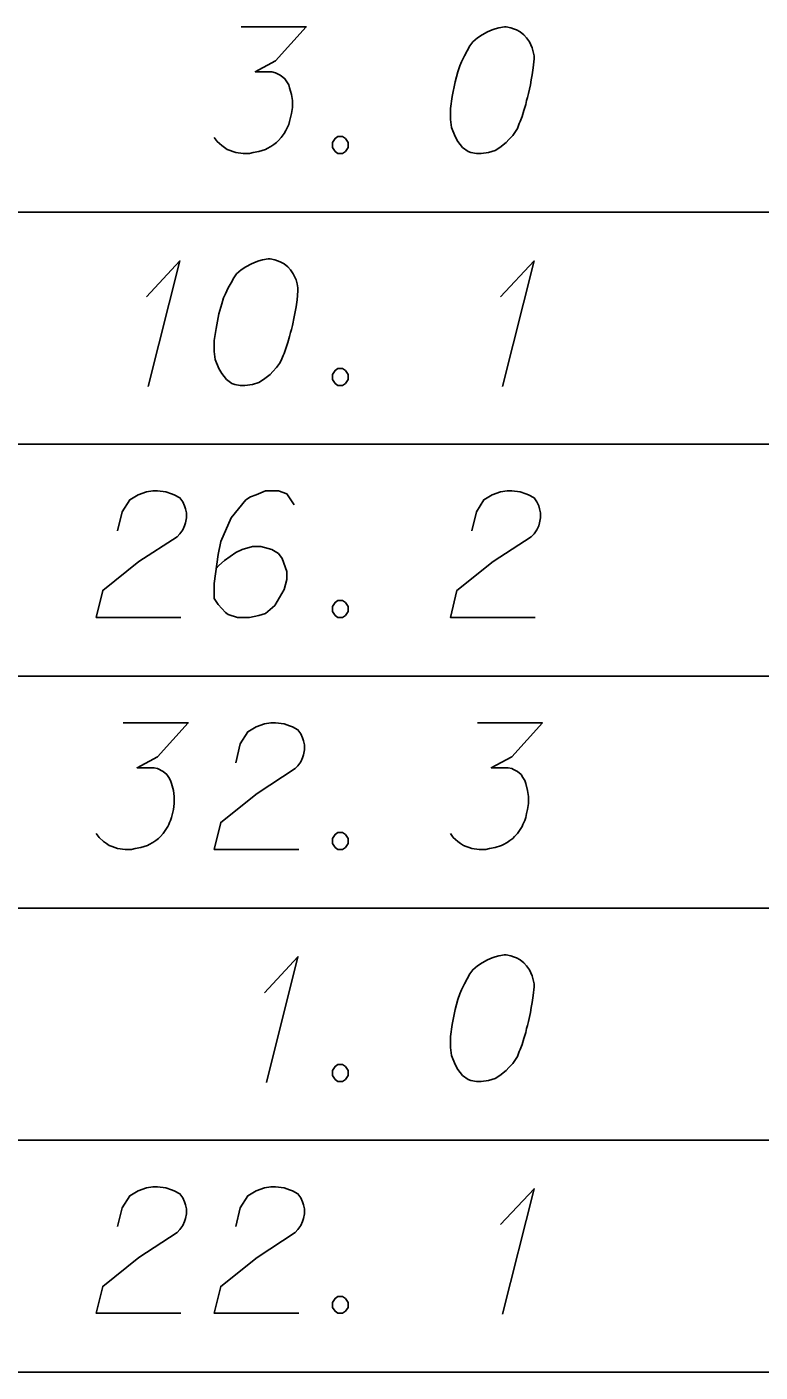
# Model space of a CAD drawing. Extents: x 2074207 to 2076812, y 516372 to 523312.
# Drawn here: x 2076621.8 to 2076649.6, y 518973.1 to 519024.1 of the extents above; entities that cross this region are included whole.
import ezdxf

# ---------------------------------------------------------------- set-up
doc = ezdxf.new("R2010")
doc.units = 0
for name, color, linetype in [('Prop DirtTable_ Soil Test Results - Outline (Major)', 7, 'Continuous'), ('Prop DirtTable_ Soil Test Results - Outline (Minor)', 7, 'Continuous'), ('Prop DirtTable_ Soil Test Results - Tx (Sample Data)', 7, 'Continuous')]:
    doc.layers.add(name, color=color, linetype=linetype)

msp = doc.modelspace()

# ---------------------------------------------------------------- linework, layer by layer
at = {"layer": 'Prop DirtTable_ Soil Test Results - Outline (Major)'}
msp.add_line((2076260.609, 518973.054), (2076811.903, 518973.054), dxfattribs=at)
at = {"layer": 'Prop DirtTable_ Soil Test Results - Outline (Minor)'}
for p, q in [((2076260.609, 519017.054), (2076811.903, 519017.054)), ((2076260.609, 519017.054), (2076811.903, 519017.054)), ((2076260.609, 519008.254), (2076811.903, 519008.254)), ((2076260.609, 519008.254), (2076811.903, 519008.254)), ((2076260.609, 518999.454), (2076811.903, 518999.454)), ((2076260.609, 518999.454), (2076811.903, 518999.454)), ((2076260.609, 518990.654), (2076811.903, 518990.654)), ((2076260.609, 518990.654), (2076811.903, 518990.654)), ((2076260.609, 518981.854), (2076811.903, 518981.854)), ((2076260.609, 518981.854), (2076811.903, 518981.854)), ((2076260.609, 518973.054), (2076811.903, 518973.054))]:
    msp.add_line(p, q, dxfattribs=at)
at = {"layer": 'Prop DirtTable_ Soil Test Results - Tx (Sample Data)'}
for points in [[(2076629.899, 519024.084), (2076632.368, 519024.084), (2076631.204, 519022.799), (2076630.428, 519022.383), (2076631.063, 519022.383), (2076631.204, 519022.346), (2076631.274, 519022.308), (2076631.345, 519022.27), (2076631.415, 519022.232), (2076631.557, 519022.119), (2076631.627, 519022.005), (2076631.698, 519021.892), (2076631.733, 519021.779), (2076631.803, 519021.514), (2076631.839, 519021.287), (2076631.839, 519021.174), (2076631.839, 519021.023), (2076631.803, 519020.796), (2076631.768, 519020.645), (2076631.733, 519020.494), (2076631.698, 519020.38), (2076631.662, 519020.305), (2076631.627, 519020.229), (2076631.592, 519020.153), (2076631.521, 519020.04), (2076631.415, 519019.889), (2076631.31, 519019.775), (2076631.239, 519019.7), (2076631.133, 519019.624), (2076631.027, 519019.549), (2076630.886, 519019.473), (2076630.816, 519019.435), (2076630.569, 519019.36), (2076630.357, 519019.322), (2076630.216, 519019.284), (2076629.969, 519019.284), (2076629.687, 519019.322), (2076629.581, 519019.36), (2076629.475, 519019.398), (2076629.369, 519019.435), (2076629.264, 519019.511), (2076629.158, 519019.587), (2076628.981, 519019.738), (2076628.876, 519019.889)], [(2076639.952, 519024.084), (2076639.882, 519024.084), (2076639.67, 519024.046), (2076639.529, 519024.009), (2076639.423, 519023.971), (2076639.247, 519023.895), (2076639.035, 519023.782), (2076638.859, 519023.668), (2076638.682, 519023.517), (2076638.576, 519023.366), (2076638.471, 519023.177), (2076638.365, 519022.988), (2076638.259, 519022.761), (2076638.188, 519022.61), (2076638.118, 519022.383), (2076638.012, 519022.005), (2076637.906, 519021.438), (2076637.836, 519020.985), (2076637.836, 519020.569), (2076637.871, 519020.267), (2076638.012, 519019.927), (2076638.118, 519019.738), (2076638.294, 519019.511), (2076638.506, 519019.36), (2076638.612, 519019.322), (2076638.823, 519019.284), (2076639, 519019.284), (2076639.282, 519019.322), (2076639.529, 519019.398), (2076639.705, 519019.511), (2076639.952, 519019.7), (2076640.058, 519019.813), (2076640.199, 519019.964), (2076640.305, 519020.116), (2076640.375, 519020.229), (2076640.446, 519020.418), (2076640.481, 519020.494), (2076640.552, 519020.683), (2076640.622, 519020.909), (2076640.693, 519021.136), (2076640.728, 519021.287), (2076640.763, 519021.401), (2076640.799, 519021.552), (2076640.869, 519021.892), (2076640.905, 519022.081), (2076640.94, 519022.27), (2076640.975, 519022.535), (2076641.01, 519022.875), (2076641.01, 519022.988), (2076640.975, 519023.139), (2076640.94, 519023.29), (2076640.834, 519023.517), (2076640.728, 519023.668), (2076640.622, 519023.782), (2076640.481, 519023.895), (2076640.34, 519023.971), (2076640.234, 519024.009), (2076640.129, 519024.046), (2076639.952, 519024.084)], [(2076633.567, 519019.927), (2076633.744, 519019.927), (2076633.849, 519019.851), (2076633.955, 519019.7), (2076633.955, 519019.511), (2076633.849, 519019.36), (2076633.744, 519019.284), (2076633.567, 519019.284), (2076633.461, 519019.36), (2076633.356, 519019.511), (2076633.356, 519019.7), (2076633.461, 519019.851), (2076633.567, 519019.927)], [(2076626.3, 519013.848), (2076627.57, 519015.209), (2076626.371, 519010.446)], [(2076630.992, 519015.284), (2076630.922, 519015.284), (2076630.71, 519015.246), (2076630.569, 519015.209), (2076630.463, 519015.171), (2076630.287, 519015.095), (2076630.075, 519014.982), (2076629.899, 519014.868), (2076629.722, 519014.717), (2076629.616, 519014.566), (2076629.511, 519014.377), (2076629.405, 519014.188), (2076629.299, 519013.961), (2076629.228, 519013.81), (2076629.158, 519013.583), (2076629.052, 519013.205), (2076628.946, 519012.638), (2076628.876, 519012.185), (2076628.876, 519011.769), (2076628.911, 519011.467), (2076629.052, 519011.127), (2076629.158, 519010.938), (2076629.334, 519010.711), (2076629.546, 519010.56), (2076629.652, 519010.522), (2076629.863, 519010.484), (2076630.04, 519010.484), (2076630.322, 519010.522), (2076630.569, 519010.598), (2076630.745, 519010.711), (2076630.992, 519010.9), (2076631.098, 519011.013), (2076631.239, 519011.164), (2076631.345, 519011.316), (2076631.415, 519011.429), (2076631.486, 519011.618), (2076631.521, 519011.694), (2076631.592, 519011.883), (2076631.662, 519012.109), (2076631.733, 519012.336), (2076631.768, 519012.487), (2076631.803, 519012.601), (2076631.839, 519012.752), (2076631.909, 519013.092), (2076631.945, 519013.281), (2076631.98, 519013.47), (2076632.015, 519013.735), (2076632.05, 519014.075), (2076632.05, 519014.188), (2076632.015, 519014.339), (2076631.98, 519014.49), (2076631.874, 519014.717), (2076631.768, 519014.868), (2076631.662, 519014.982), (2076631.521, 519015.095), (2076631.38, 519015.171), (2076631.274, 519015.209), (2076631.169, 519015.246), (2076630.992, 519015.284)], [(2076639.74, 519013.848), (2076641.01, 519015.209), (2076639.811, 519010.446)], [(2076633.567, 519011.127), (2076633.744, 519011.127), (2076633.849, 519011.051), (2076633.955, 519010.9), (2076633.955, 519010.711), (2076633.849, 519010.56), (2076633.744, 519010.484), (2076633.567, 519010.484), (2076633.461, 519010.56), (2076633.356, 519010.711), (2076633.356, 519010.9), (2076633.461, 519011.051), (2076633.567, 519011.127)], [(2076625.207, 519004.972), (2076625.383, 519005.69), (2076625.666, 519006.144), (2076625.983, 519006.333), (2076626.3, 519006.446), (2076626.547, 519006.484), (2076626.724, 519006.484), (2076627.041, 519006.446), (2076627.253, 519006.371), (2076627.359, 519006.333), (2076627.57, 519006.22), (2076627.676, 519006.068), (2076627.747, 519005.917), (2076627.782, 519005.804), (2076627.817, 519005.653), (2076627.817, 519005.464), (2076627.782, 519005.275), (2076627.747, 519005.161), (2076627.676, 519005.01), (2076627.57, 519004.859), (2076627.465, 519004.746), (2076626.018, 519003.801), (2076624.643, 519002.705), (2076624.396, 519001.684), (2076627.606, 519001.684)], [(2076631.909, 519005.955), (2076631.627, 519006.371), (2076631.31, 519006.484), (2076630.816, 519006.484), (2076630.463, 519006.333), (2076630.251, 519006.257), (2076630.075, 519006.144), (2076629.511, 519005.464), (2076629.123, 519004.557), (2076629.017, 519004.065), (2076628.876, 519002.969), (2076628.876, 519002.402), (2076629.017, 519002.175), (2076629.299, 519001.873), (2076629.405, 519001.798), (2076629.758, 519001.684), (2076630.216, 519001.684), (2076630.569, 519001.76), (2076630.816, 519001.835), (2076631.169, 519002.138), (2076631.521, 519002.742), (2076631.627, 519003.12), (2076631.627, 519003.423), (2076631.451, 519003.914), (2076631.31, 519004.103), (2076631.063, 519004.254), (2076630.639, 519004.368), (2076630.322, 519004.368), (2076629.934, 519004.254), (2076629.687, 519004.141), (2076629.264, 519003.838), (2076629.052, 519003.649), (2076628.946, 519003.536)], [(2076638.647, 519004.972), (2076638.823, 519005.69), (2076639.106, 519006.144), (2076639.423, 519006.333), (2076639.74, 519006.446), (2076639.987, 519006.484), (2076640.164, 519006.484), (2076640.481, 519006.446), (2076640.693, 519006.371), (2076640.799, 519006.333), (2076641.01, 519006.22), (2076641.116, 519006.068), (2076641.187, 519005.917), (2076641.222, 519005.804), (2076641.257, 519005.653), (2076641.257, 519005.464), (2076641.222, 519005.275), (2076641.187, 519005.161), (2076641.116, 519005.01), (2076641.01, 519004.859), (2076640.905, 519004.746), (2076639.458, 519003.801), (2076638.083, 519002.705), (2076637.836, 519001.684), (2076641.046, 519001.684)], [(2076633.567, 519002.327), (2076633.744, 519002.327), (2076633.849, 519002.251), (2076633.955, 519002.1), (2076633.955, 519001.911), (2076633.849, 519001.76), (2076633.744, 519001.684), (2076633.567, 519001.684), (2076633.461, 519001.76), (2076633.356, 519001.911), (2076633.356, 519002.1), (2076633.461, 519002.251), (2076633.567, 519002.327)], [(2076625.419, 518997.684), (2076627.888, 518997.684), (2076626.724, 518996.399), (2076625.948, 518995.983), (2076626.583, 518995.983), (2076626.724, 518995.946), (2076626.794, 518995.908), (2076626.865, 518995.87), (2076626.935, 518995.832), (2076627.077, 518995.719), (2076627.147, 518995.605), (2076627.218, 518995.492), (2076627.253, 518995.379), (2076627.323, 518995.114), (2076627.359, 518994.887), (2076627.359, 518994.774), (2076627.359, 518994.623), (2076627.323, 518994.396), (2076627.288, 518994.245), (2076627.253, 518994.094), (2076627.218, 518993.98), (2076627.182, 518993.905), (2076627.147, 518993.829), (2076627.112, 518993.753), (2076627.041, 518993.64), (2076626.935, 518993.489), (2076626.83, 518993.375), (2076626.759, 518993.3), (2076626.653, 518993.224), (2076626.547, 518993.149), (2076626.406, 518993.073), (2076626.336, 518993.035), (2076626.089, 518992.96), (2076625.877, 518992.922), (2076625.736, 518992.884), (2076625.489, 518992.884), (2076625.207, 518992.922), (2076625.101, 518992.96), (2076624.995, 518992.998), (2076624.889, 518993.035), (2076624.784, 518993.111), (2076624.678, 518993.187), (2076624.501, 518993.338), (2076624.396, 518993.489)], [(2076629.687, 518996.172), (2076629.863, 518996.89), (2076630.146, 518997.344), (2076630.463, 518997.533), (2076630.78, 518997.646), (2076631.027, 518997.684), (2076631.204, 518997.684), (2076631.521, 518997.646), (2076631.733, 518997.571), (2076631.839, 518997.533), (2076632.05, 518997.42), (2076632.156, 518997.268), (2076632.227, 518997.117), (2076632.262, 518997.004), (2076632.297, 518996.853), (2076632.297, 518996.664), (2076632.262, 518996.475), (2076632.227, 518996.361), (2076632.156, 518996.21), (2076632.05, 518996.059), (2076631.945, 518995.946), (2076630.498, 518995.001), (2076629.123, 518993.905), (2076628.876, 518992.884), (2076632.086, 518992.884)], [(2076638.859, 518997.684), (2076641.328, 518997.684), (2076640.164, 518996.399), (2076639.388, 518995.983), (2076640.023, 518995.983), (2076640.164, 518995.946), (2076640.234, 518995.908), (2076640.305, 518995.87), (2076640.375, 518995.832), (2076640.517, 518995.719), (2076640.587, 518995.605), (2076640.658, 518995.492), (2076640.693, 518995.379), (2076640.763, 518995.114), (2076640.799, 518994.887), (2076640.799, 518994.774), (2076640.799, 518994.623), (2076640.763, 518994.396), (2076640.728, 518994.245), (2076640.693, 518994.094), (2076640.658, 518993.98), (2076640.622, 518993.905), (2076640.587, 518993.829), (2076640.552, 518993.753), (2076640.481, 518993.64), (2076640.375, 518993.489), (2076640.27, 518993.375), (2076640.199, 518993.3), (2076640.093, 518993.224), (2076639.987, 518993.149), (2076639.846, 518993.073), (2076639.776, 518993.035), (2076639.529, 518992.96), (2076639.317, 518992.922), (2076639.176, 518992.884), (2076638.929, 518992.884), (2076638.647, 518992.922), (2076638.541, 518992.96), (2076638.435, 518992.998), (2076638.329, 518993.035), (2076638.224, 518993.111), (2076638.118, 518993.187), (2076637.941, 518993.338), (2076637.836, 518993.489)], [(2076633.567, 518993.527), (2076633.744, 518993.527), (2076633.849, 518993.451), (2076633.955, 518993.3), (2076633.955, 518993.111), (2076633.849, 518992.96), (2076633.744, 518992.884), (2076633.567, 518992.884), (2076633.461, 518992.96), (2076633.356, 518993.111), (2076633.356, 518993.3), (2076633.461, 518993.451), (2076633.567, 518993.527)], [(2076630.78, 518987.448), (2076632.05, 518988.809), (2076630.851, 518984.046)], [(2076639.952, 518988.884), (2076639.882, 518988.884), (2076639.67, 518988.846), (2076639.529, 518988.809), (2076639.423, 518988.771), (2076639.247, 518988.695), (2076639.035, 518988.582), (2076638.859, 518988.468), (2076638.682, 518988.317), (2076638.576, 518988.166), (2076638.471, 518987.977), (2076638.365, 518987.788), (2076638.259, 518987.561), (2076638.188, 518987.41), (2076638.118, 518987.183), (2076638.012, 518986.805), (2076637.906, 518986.238), (2076637.836, 518985.785), (2076637.836, 518985.369), (2076637.871, 518985.067), (2076638.012, 518984.727), (2076638.118, 518984.538), (2076638.294, 518984.311), (2076638.506, 518984.16), (2076638.612, 518984.122), (2076638.823, 518984.084), (2076639, 518984.084), (2076639.282, 518984.122), (2076639.529, 518984.198), (2076639.705, 518984.311), (2076639.952, 518984.5), (2076640.058, 518984.613), (2076640.199, 518984.764), (2076640.305, 518984.916), (2076640.375, 518985.029), (2076640.446, 518985.218), (2076640.481, 518985.294), (2076640.552, 518985.483), (2076640.622, 518985.709), (2076640.693, 518985.936), (2076640.728, 518986.087), (2076640.763, 518986.201), (2076640.799, 518986.352), (2076640.869, 518986.692), (2076640.905, 518986.881), (2076640.94, 518987.07), (2076640.975, 518987.335), (2076641.01, 518987.675), (2076641.01, 518987.788), (2076640.975, 518987.939), (2076640.94, 518988.09), (2076640.834, 518988.317), (2076640.728, 518988.468), (2076640.622, 518988.582), (2076640.481, 518988.695), (2076640.34, 518988.771), (2076640.234, 518988.809), (2076640.129, 518988.846), (2076639.952, 518988.884)], [(2076633.567, 518984.727), (2076633.744, 518984.727), (2076633.849, 518984.651), (2076633.955, 518984.5), (2076633.955, 518984.311), (2076633.849, 518984.16), (2076633.744, 518984.084), (2076633.567, 518984.084), (2076633.461, 518984.16), (2076633.356, 518984.311), (2076633.356, 518984.5), (2076633.461, 518984.651), (2076633.567, 518984.727)], [(2076625.207, 518978.572), (2076625.383, 518979.29), (2076625.666, 518979.744), (2076625.983, 518979.933), (2076626.3, 518980.046), (2076626.547, 518980.084), (2076626.724, 518980.084), (2076627.041, 518980.046), (2076627.253, 518979.971), (2076627.359, 518979.933), (2076627.57, 518979.82), (2076627.676, 518979.668), (2076627.747, 518979.517), (2076627.782, 518979.404), (2076627.817, 518979.253), (2076627.817, 518979.064), (2076627.782, 518978.875), (2076627.747, 518978.761), (2076627.676, 518978.61), (2076627.57, 518978.459), (2076627.465, 518978.346), (2076626.018, 518977.401), (2076624.643, 518976.305), (2076624.396, 518975.284), (2076627.606, 518975.284)], [(2076629.687, 518978.572), (2076629.863, 518979.29), (2076630.146, 518979.744), (2076630.463, 518979.933), (2076630.78, 518980.046), (2076631.027, 518980.084), (2076631.204, 518980.084), (2076631.521, 518980.046), (2076631.733, 518979.971), (2076631.839, 518979.933), (2076632.05, 518979.82), (2076632.156, 518979.668), (2076632.227, 518979.517), (2076632.262, 518979.404), (2076632.297, 518979.253), (2076632.297, 518979.064), (2076632.262, 518978.875), (2076632.227, 518978.761), (2076632.156, 518978.61), (2076632.05, 518978.459), (2076631.945, 518978.346), (2076630.498, 518977.401), (2076629.123, 518976.305), (2076628.876, 518975.284), (2076632.086, 518975.284)], [(2076639.74, 518978.648), (2076641.01, 518980.009), (2076639.811, 518975.246)], [(2076633.567, 518975.927), (2076633.744, 518975.927), (2076633.849, 518975.851), (2076633.955, 518975.7), (2076633.955, 518975.511), (2076633.849, 518975.36), (2076633.744, 518975.284), (2076633.567, 518975.284), (2076633.461, 518975.36), (2076633.356, 518975.511), (2076633.356, 518975.7), (2076633.461, 518975.851), (2076633.567, 518975.927)]]:
    msp.add_lwpolyline(points, dxfattribs=at)

doc.saveas('drawing.dxf')
